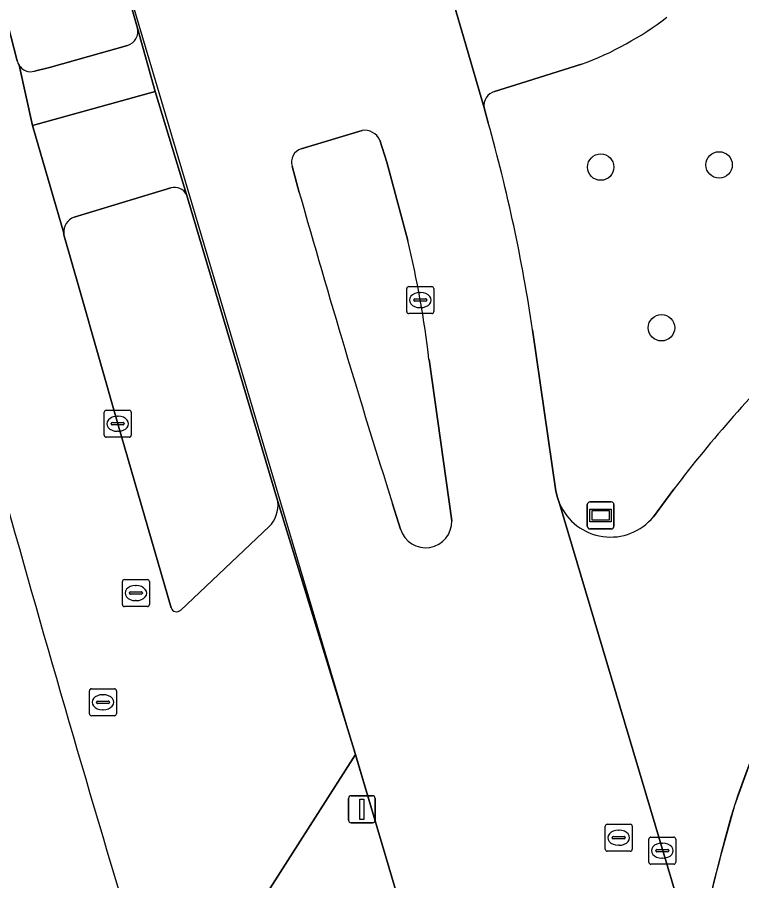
# Model space of a CAD drawing. Extents: x 155018 to 156648, y 383979 to 385733.
# Drawn here: x 156016.61 to 156043.43, y 385052.54 to 385084.52 of the extents above; entities that cross this region are included whole.
import ezdxf

# ---------------------------------------------------------------- set-up
doc = ezdxf.new("R2010")
doc.units = 0
for name, color, linetype in [('IMGEO_Boom', 7, 'Continuous'), ('IMGEO_Fietspad_gesloten', 7, 'Continuous'), ('IMGEO_Kolk', 7, 'Continuous'), ('IMGEO_Lichtmast', 7, 'Continuous'), ('IMGEO_Lijnafwatering', 7, 'Continuous'), ('IMGEO_Parkeervlak_gesloten', 7, 'Continuous'), ('IMGEO_Parkeervlak_open', 7, 'Continuous'), ('IMGEO_Rijbaan_lokaal_gesloten', 7, 'Continuous'), ('IMGEO_Rijbaan_regionaal_gesloten', 7, 'Continuous'), ('IMGEO_Rioolput', 7, 'Continuous'), ('IMGEO_Verkeerseiland_groen', 7, 'Continuous'), ('IMGEO_Voetpad_gesloten', 7, 'Continuous'), ('IMGEO_Wegwijzer', 7, 'Continuous')]:
    doc.layers.add(name, color=color, linetype=linetype)

msp = doc.modelspace()

# ---------------------------------------------------------------- linework, layer by layer
at = {"layer": 'IMGEO_Boom'}
for centre in [(156038.21, 385078.97), (156042.591, 385079.051), (156040.46, 385073.022)]:
    msp.add_circle(centre, 0.489, dxfattribs=at)
at = {"layer": 'IMGEO_Fietspad_gesloten'}
for points in [[(156034.937, 385085.587), (156032.796, 385084.931), (156033.137, 385083.795), (156033.891, 385081.165)], [(156034.281, 385081.773), (156035.267, 385082.077), (156037.501, 385082.778)], [(156021.719, 385081.767), (156017.182, 385080.511), (156018.335, 385076.523)], [(156022.877, 385077.952), (156021.719, 385081.767)], [(156018.721, 385077.114), (156022.299, 385078.201)]]:
    msp.add_lwpolyline(points, dxfattribs=at)
for centre, radius, start, end in [((156033.246, 385094.247), 12.233, 290.3528, 307.3216), ((156034.44, 385081.242), 0.554, 106.6357, 188.0082), ((156022.439, 385077.73), 0.491, 26.88, 106.5076), ((156018.907, 385076.571), 0.574, 108.892, 184.8085)]:
    msp.add_arc(centre, radius, start, end, dxfattribs=at)
at = {"layer": 'IMGEO_Kolk'}
for p, q in [((156031.031, 385073.62), (156031.031, 385074.472)), ((156031.106, 385074.546), (156031.958, 385074.546)), ((156032.032, 385074.472), (156032.032, 385073.62)), ((156031.29, 385074.04), (156031.29, 385074.052)), ((156031.333, 385074.089), (156031.731, 385074.089)), ((156031.519, 385074.326), (156031.544, 385074.326)), ((156031.774, 385074.052), (156031.774, 385074.04)), ((156031.728, 385074.003), (156031.33, 385074.003)), ((156031.542, 385073.766), (156031.517, 385073.766)), ((156031.958, 385073.546), (156031.106, 385073.546)), ((156019.832, 385069.041), (156019.832, 385069.893)), ((156019.907, 385069.967), (156020.759, 385069.967)), ((156020.833, 385069.893), (156020.833, 385069.041)), ((156020.32, 385069.747), (156020.345, 385069.747)), ((156020.091, 385069.461), (156020.091, 385069.473)), ((156020.529, 385069.424), (156020.131, 385069.424)), ((156020.134, 385069.51), (156020.532, 385069.51)), ((156020.575, 385069.473), (156020.575, 385069.461)), ((156020.759, 385068.967), (156019.907, 385068.967)), ((156020.343, 385069.187), (156020.318, 385069.187))]:
    msp.add_line(p, q, dxfattribs=at)
for points in [[(156031.031, 385073.62), (156031.031, 385074.472)], [(156031.106, 385074.546), (156031.958, 385074.546)], [(156032.032, 385074.472), (156032.032, 385073.62)], [(156031.958, 385073.546), (156031.106, 385073.546)], [(156019.832, 385069.041), (156019.832, 385069.893)], [(156019.907, 385069.967), (156020.759, 385069.967)], [(156020.833, 385069.893), (156020.833, 385069.041)], [(156020.759, 385068.967), (156019.907, 385068.967)]]:
    msp.add_lwpolyline(points, dxfattribs=at)
for centre, radius, start, end in [((156031.108, 385074.47), 0.0765, 91.552, 178.448), ((156031.108, 385074.47), 0.0765, 91.552, 178.448), ((156031.956, 385074.47), 0.0765, 1.552, 88.448), ((156031.956, 385074.47), 0.0765, 1.552, 88.448), ((156031.33, 385074.049), 0.0403, 85.8775, 175.7526), ((156031.327, 385074.039), 0.0366, 178.938, 274.7102), ((156031.731, 385074.046), 0.043, 264.8664, 352.4533), ((156031.735, 385074.051), 0.0386, 1.7309, 96.639), ((156031.108, 385073.622), 0.0765, 181.552, 268.448), ((156031.108, 385073.622), 0.0765, 181.552, 268.448), ((156031.956, 385073.622), 0.0765, 271.552, 358.448), ((156031.956, 385073.622), 0.0765, 271.552, 358.448), ((156019.909, 385069.891), 0.0765, 91.552, 178.448), ((156019.909, 385069.891), 0.0765, 91.552, 178.448), ((156020.757, 385069.891), 0.0765, 1.552, 88.448), ((156020.757, 385069.891), 0.0765, 1.552, 88.448), ((156020.131, 385069.47), 0.0403, 85.8775, 175.7526), ((156020.128, 385069.46), 0.0366, 178.938, 274.7102), ((156020.532, 385069.467), 0.043, 264.8664, 352.4533), ((156020.536, 385069.472), 0.0386, 1.7309, 96.639), ((156019.909, 385069.043), 0.0765, 181.552, 268.448), ((156019.909, 385069.043), 0.0765, 181.552, 268.448), ((156020.757, 385069.043), 0.0765, 271.552, 358.448), ((156020.757, 385069.043), 0.0765, 271.552, 358.448)]:
    msp.add_arc(centre, radius, start, end, dxfattribs=at)
for centre, major_axis, ratio, start_param, end_param in [((156031.518, 385074.046), (-0.387, 0.002), 0.722429, 4.712389, 7.853982), ((156031.543, 385074.046), (-0.39, 0.002), 0.717154, 1.570796, 4.712389), ((156020.319, 385069.467), (-0.387, 0.002), 0.722429, 4.712389, 7.853982), ((156020.344, 385069.467), (-0.39, 0.002), 0.717154, 1.570796, 4.712389)]:
    msp.add_ellipse(centre, major_axis=major_axis, ratio=ratio, start_param=start_param, end_param=end_param, dxfattribs=at)
at = {"layer": 'IMGEO_Lichtmast'}
for p, q in [((156028.873, 385054.791), (156028.873, 385055.591)), ((156028.873, 385055.591), (156028.873, 385054.791)), ((156028.973, 385055.691), (156029.763, 385055.691)), ((156029.763, 385055.691), (156028.973, 385055.691)), ((156029.863, 385055.591), (156029.863, 385054.791)), ((156029.863, 385054.791), (156029.863, 385055.591)), ((156029.763, 385054.691), (156028.973, 385054.691)), ((156028.973, 385054.691), (156029.763, 385054.691))]:
    msp.add_line(p, q, dxfattribs=at)
msp.add_lwpolyline([(156029.293, 385055.566), (156029.443, 385055.566), (156029.443, 385054.816), (156029.293, 385054.816), (156029.293, 385055.566)], dxfattribs=at)
for centre, start, end in [((156028.973, 385055.591), 90, 180), ((156028.973, 385055.591), 90, 180), ((156029.763, 385055.591), 0, 90), ((156029.763, 385055.591), 360, 90), ((156028.973, 385054.791), 180, 270), ((156028.973, 385054.791), 180, 270), ((156029.763, 385054.791), 270, 0), ((156029.763, 385054.791), 270, 0)]:
    msp.add_arc(centre, 0.1, start, end, dxfattribs=at)
at = {"layer": 'IMGEO_Lijnafwatering'}
for points in [[(156024.518, 385072.78), (156019.679, 385089.092), (156019.463, 385089.975), (156019.253, 385090.859), (156019.051, 385091.745)], [(156030.132, 385053.855), (156029.482, 385056.047), (156024.518, 385072.78)], [(156041.978, 385049.054), (156042.054, 385050.469), (156042.26, 385051.872), (156042.594, 385053.249), (156043.17, 385055.347), (156043.916, 385057.392), (156044.827, 385059.368), (156045.897, 385061.263), (156047.118, 385063.064), (156048.483, 385064.759), (156049.981, 385066.336)], [(156035.988, 385035.004), (156034.403, 385039.881), (156032.863, 385044.772), (156031.371, 385049.678), (156030.132, 385053.855)]]:
    msp.add_lwpolyline(points, dxfattribs=at)
at = {"layer": 'IMGEO_Parkeervlak_gesloten'}
msp.add_lwpolyline([(156031.371, 385049.678), (156029.135, 385057.216), (156025.327, 385051.243), (156026.244, 385048.151), (156029.714, 385036.985), (156033.423, 385025.897), (156037.369, 385014.89), (156039.454, 385009.281), (156041.559, 385003.679), (156043.687, 384998.086), (156046.375, 384991.13), (156049.091, 384984.184), (156051.834, 384977.248), (156056.957, 384964.576), (156062.513, 384952.087), (156068.494, 384939.796), (156074.405, 384928.575), (156080.476, 384917.441), (156086.705, 384906.394), (156090.049, 384900.559), (156091.067, 384898.836), (156092.02, 384897.077), (156092.909, 384895.285), (156096.005, 384889.122)], dxfattribs=at)
for centre, radius, start, end in [((156068.375, 385047.304), 26.458, 157.1321, 167.0156), ((156057.37, 385048.937), 15.393, 163.7303, 180.7767)]:
    msp.add_arc(centre, radius, start, end, dxfattribs=at)
at = {"layer": 'IMGEO_Parkeervlak_open'}
msp.add_arc((156876.679, 385307.965), 893.694, 195.643575, 196.781826, dxfattribs=at)
at = {"layer": 'IMGEO_Rijbaan_lokaal_gesloten'}
for points in [[(156016.614, 385082.903), (156015.301, 385087.968), (156013.986, 385093.133)], [(156022.307, 385062.656), (156020.333, 385069.467), (156018.931, 385074.397), (156018.343, 385076.465), (156018.338, 385076.494), (156018.335, 385076.523), (156017.182, 385080.511), (156016.678, 385082.751)], [(156040.916, 385067.05), (156040.162, 385066.023)], [(156096.005, 384889.122), (156092.909, 384895.285), (156092.02, 384897.077), (156091.067, 384898.836), (156090.049, 384900.559), (156086.705, 384906.394), (156080.476, 384917.441), (156074.405, 384928.575), (156068.494, 384939.796), (156062.513, 384952.087), (156056.957, 384964.576), (156051.834, 384977.248), (156049.091, 384984.184), (156046.375, 384991.13), (156043.687, 384998.086), (156041.559, 385003.679), (156039.454, 385009.281), (156037.369, 385014.89), (156033.423, 385025.897), (156029.714, 385036.985), (156026.244, 385048.151), (156025.327, 385051.243), (156029.135, 385057.216), (156026.264, 385066.584)], [(156036.687, 385066.51), (156041.979, 385048.728)], [(156025.937, 385065.657), (156022.662, 385062.567)]]:
    msp.add_lwpolyline(points, dxfattribs=at)
for centre, radius, start, end in [((156017.14, 385083.035), 0.542, 194.0875, 211.5798), ((156081.048, 385036.391), 50.503, 134.699, 142.6217), ((156876.679, 385307.965), 893.694, 195.643575, 196.781826), ((156025.097, 385066.474), 1.172, 315.7775, 5.3618), ((156038.572, 385067.323), 2.053, 203.3126, 320.732), ((156022.512, 385062.722), 0.216, 197.894, 313.9576), ((156068.375, 385047.304), 26.458, 157.1321, 167.0156), ((156057.37, 385048.937), 15.393, 163.7303, 180.7767)]:
    msp.add_arc(centre, radius, start, end, dxfattribs=at)
at = {"layer": 'IMGEO_Rijbaan_regionaal_gesloten'}
for points in [[(156034.049, 385080.614), (156033.891, 385081.165), (156033.137, 385083.795), (156032.796, 385084.931), (156032.106, 385087.232), (156032.073, 385087.343)], [(156020.786, 385085.113), (156020.893, 385084.719), (156021.066, 385084.12), (156021.719, 385081.767), (156022.877, 385077.952), (156022.92, 385077.827), (156026.264, 385066.584), (156029.135, 385057.216), (156031.371, 385049.678)], [(156027.128, 385079.653), (156029.379, 385080.328)], [(156030.037, 385079.966), (156030.293, 385079.152), (156031.069, 385076.254)], [(156027.052, 385078.035), (156026.787, 385079.005)], [(156041.979, 385048.728), (156036.687, 385066.51), (156036.605, 385066.737), (156036.55, 385066.971), (156035.688, 385072.948)], [(156031.855, 385071.841), (156032.694, 385065.875)], [(156030.805, 385065.562), (156030.502, 385066.505)]]:
    msp.add_lwpolyline(points, dxfattribs=at)
for centre, radius, start, end in [((155973.365, 385063.631), 63.016, 8.50208, 15.63435), ((156029.466, 385079.707), 0.627, 24.3759, 97.9892), ((156027.294, 385079.152), 0.528, 108.3131, 196.1771), ((156420.674, 385189.533), 409.109, 195.81542, 197.50099), ((155995.48, 385067.639), 36.616, 6.5899, 13.6082), ((156031.729, 385065.842), 0.966, 196.8606, 1.9558)]:
    msp.add_arc(centre, radius, start, end, dxfattribs=at)
at = {"layer": 'IMGEO_Rioolput'}
for p, q in [((156020.503, 385062.771), (156020.503, 385063.623)), ((156020.578, 385063.697), (156021.43, 385063.697)), ((156020.991, 385063.477), (156021.016, 385063.477)), ((156021.504, 385063.623), (156021.504, 385062.771)), ((156020.762, 385063.191), (156020.762, 385063.203)), ((156021.2, 385063.154), (156020.802, 385063.154)), ((156020.805, 385063.24), (156021.203, 385063.24)), ((156021.246, 385063.203), (156021.246, 385063.191)), ((156021.014, 385062.917), (156020.989, 385062.917)), ((156021.43, 385062.697), (156020.578, 385062.697)), ((156019.358, 385059.653), (156020.21, 385059.653)), ((156019.283, 385058.727), (156019.283, 385059.579)), ((156019.771, 385059.433), (156019.796, 385059.433)), ((156020.284, 385059.579), (156020.284, 385058.727)), ((156019.542, 385059.147), (156019.542, 385059.159)), ((156019.98, 385059.11), (156019.582, 385059.11)), ((156019.585, 385059.196), (156019.983, 385059.196)), ((156020.026, 385059.159), (156020.026, 385059.147)), ((156019.794, 385058.873), (156019.769, 385058.873)), ((156020.21, 385058.653), (156019.358, 385058.653)), ((156038.378, 385053.712), (156038.378, 385054.564)), ((156038.453, 385054.638), (156039.305, 385054.638)), ((156039.379, 385054.564), (156039.379, 385053.712)), ((156038.866, 385054.418), (156038.891, 385054.418)), ((156038.637, 385054.132), (156038.637, 385054.144)), ((156039.075, 385054.095), (156038.677, 385054.095)), ((156038.68, 385054.181), (156039.078, 385054.181)), ((156039.121, 385054.144), (156039.121, 385054.132)), ((156039.989, 385053.232), (156039.989, 385054.084)), ((156040.064, 385054.158), (156040.916, 385054.158)), ((156040.477, 385053.938), (156040.502, 385053.938)), ((156040.99, 385054.084), (156040.99, 385053.232)), ((156039.305, 385053.638), (156038.453, 385053.638)), ((156038.889, 385053.858), (156038.864, 385053.858)), ((156040.248, 385053.652), (156040.248, 385053.664)), ((156040.686, 385053.615), (156040.288, 385053.615)), ((156040.291, 385053.701), (156040.689, 385053.701)), ((156040.732, 385053.664), (156040.732, 385053.652)), ((156040.5, 385053.378), (156040.475, 385053.378)), ((156040.916, 385053.158), (156040.064, 385053.158))]:
    msp.add_line(p, q, dxfattribs=at)
for points in [[(156020.503, 385062.771), (156020.503, 385063.623)], [(156020.578, 385063.697), (156021.43, 385063.697)], [(156021.504, 385063.623), (156021.504, 385062.771)], [(156021.43, 385062.697), (156020.578, 385062.697)], [(156019.358, 385059.653), (156020.21, 385059.653)], [(156019.283, 385058.727), (156019.283, 385059.579)], [(156020.284, 385059.579), (156020.284, 385058.727)], [(156020.21, 385058.653), (156019.358, 385058.653)], [(156038.378, 385053.712), (156038.378, 385054.564)], [(156038.453, 385054.638), (156039.305, 385054.638)], [(156039.379, 385054.564), (156039.379, 385053.712)], [(156039.989, 385053.232), (156039.989, 385054.084)], [(156040.064, 385054.158), (156040.916, 385054.158)], [(156040.99, 385054.084), (156040.99, 385053.232)], [(156039.305, 385053.638), (156038.453, 385053.638)], [(156040.916, 385053.158), (156040.064, 385053.158)]]:
    msp.add_lwpolyline(points, dxfattribs=at)
for centre, radius, start, end in [((156020.58, 385063.621), 0.0765, 91.552, 178.448), ((156020.58, 385063.621), 0.0765, 91.552, 178.448), ((156021.428, 385063.621), 0.0765, 1.552, 88.448), ((156021.428, 385063.621), 0.0765, 1.552, 88.448), ((156020.802, 385063.2), 0.0403, 85.8775, 175.7526), ((156020.799, 385063.19), 0.0366, 178.938, 274.7102), ((156021.203, 385063.197), 0.043, 264.8664, 352.4533), ((156021.207, 385063.202), 0.0386, 1.7309, 96.639), ((156020.58, 385062.773), 0.0765, 181.552, 268.448), ((156020.58, 385062.773), 0.0765, 181.552, 268.448), ((156021.428, 385062.773), 0.0765, 271.552, 358.448), ((156021.428, 385062.773), 0.0765, 271.552, 358.448), ((156019.36, 385059.577), 0.0765, 91.552, 178.448), ((156019.36, 385059.577), 0.0765, 91.552, 178.448), ((156020.208, 385059.577), 0.0765, 1.552, 88.448), ((156020.208, 385059.577), 0.0765, 1.552, 88.448), ((156019.582, 385059.156), 0.0403, 85.8775, 175.7526), ((156019.579, 385059.146), 0.0366, 178.938, 274.7102), ((156019.983, 385059.153), 0.043, 264.8664, 352.4533), ((156019.987, 385059.158), 0.0386, 1.7309, 96.639), ((156019.36, 385058.729), 0.0765, 181.552, 268.448), ((156019.36, 385058.729), 0.0765, 181.552, 268.448), ((156020.208, 385058.729), 0.0765, 271.552, 358.448), ((156020.208, 385058.729), 0.0765, 271.552, 358.448), ((156038.455, 385054.562), 0.0765, 91.552, 178.448), ((156038.455, 385054.562), 0.0765, 91.552, 178.448), ((156039.303, 385054.562), 0.0765, 1.552, 88.448), ((156039.303, 385054.562), 0.0765, 1.552, 88.448), ((156038.677, 385054.141), 0.0403, 85.8775, 175.7526), ((156038.674, 385054.131), 0.0366, 178.938, 274.7102), ((156039.078, 385054.138), 0.043, 264.8664, 352.4533), ((156039.082, 385054.143), 0.0386, 1.7309, 96.639), ((156040.066, 385054.082), 0.0765, 91.552, 178.448), ((156040.066, 385054.082), 0.0765, 91.552, 178.448), ((156040.914, 385054.082), 0.0765, 1.552, 88.448), ((156040.914, 385054.082), 0.0765, 1.552, 88.448), ((156038.455, 385053.714), 0.0765, 181.552, 268.448), ((156038.455, 385053.714), 0.0765, 181.552, 268.448), ((156039.303, 385053.714), 0.0765, 271.552, 358.448), ((156039.303, 385053.714), 0.0765, 271.552, 358.448), ((156040.288, 385053.661), 0.0403, 85.8775, 175.7526), ((156040.285, 385053.651), 0.0366, 178.938, 274.7102), ((156040.689, 385053.658), 0.043, 264.8664, 352.4533), ((156040.693, 385053.663), 0.0386, 1.7309, 96.639), ((156040.066, 385053.234), 0.0765, 181.552, 268.448), ((156040.066, 385053.234), 0.0765, 181.552, 268.448), ((156040.914, 385053.234), 0.0765, 271.552, 358.448), ((156040.914, 385053.234), 0.0765, 271.552, 358.448)]:
    msp.add_arc(centre, radius, start, end, dxfattribs=at)
for centre, major_axis, ratio, start_param, end_param in [((156020.99, 385063.197), (-0.387, 0.002), 0.722429, 4.712389, 7.853982), ((156021.015, 385063.197), (-0.39, 0.002), 0.717154, 1.570796, 4.712389), ((156019.77, 385059.153), (-0.387, 0.002), 0.722429, 4.712389, 7.853982), ((156019.795, 385059.153), (-0.39, 0.002), 0.717154, 1.570796, 4.712389), ((156038.865, 385054.138), (-0.387, 0.002), 0.722429, 4.712389, 7.853982), ((156038.89, 385054.138), (-0.39, 0.002), 0.717154, 1.570796, 4.712389), ((156040.476, 385053.658), (-0.387, 0.002), 0.722429, 4.712389, 7.853982), ((156040.501, 385053.658), (-0.39, 0.002), 0.717154, 1.570796, 4.712389)]:
    msp.add_ellipse(centre, major_axis=major_axis, ratio=ratio, start_param=start_param, end_param=end_param, dxfattribs=at)
at = {"layer": 'IMGEO_Verkeerseiland_groen'}
for points in [[(156013.986, 385093.133), (156015.301, 385087.968), (156016.614, 385082.903)], [(156021.066, 385084.12), (156020.893, 385084.719), (156020.786, 385085.113)], [(156017.255, 385082.52), (156017.812, 385082.655), (156020.695, 385083.477)], [(156037.501, 385082.778), (156035.267, 385082.077), (156034.281, 385081.773)], [(156033.891, 385081.165), (156034.049, 385080.614)], [(156029.379, 385080.328), (156027.128, 385079.653)], [(156031.069, 385076.254), (156030.293, 385079.152), (156030.037, 385079.966)], [(156026.787, 385079.005), (156027.052, 385078.035)], [(156022.299, 385078.201), (156018.721, 385077.114)], [(156022.92, 385077.827), (156022.877, 385077.952)], [(156026.264, 385066.584), (156022.92, 385077.827)], [(156018.335, 385076.523), (156018.338, 385076.494), (156018.343, 385076.465), (156018.931, 385074.397), (156020.333, 385069.467), (156022.307, 385062.656)], [(156035.688, 385072.948), (156036.55, 385066.971), (156036.605, 385066.737), (156036.687, 385066.51)], [(156032.694, 385065.875), (156031.855, 385071.841)], [(156040.162, 385066.023), (156040.916, 385067.05)], [(156030.502, 385066.505), (156030.805, 385065.562)], [(156022.662, 385062.567), (156025.937, 385065.657)]]:
    msp.add_lwpolyline(points, dxfattribs=at)
for centre, radius, start, end in [((156033.246, 385094.247), 12.233, 290.3528, 307.3216), ((156020.534, 385083.998), 0.545, 287.137, 12.8945), ((156017.14, 385083.035), 0.542, 194.0875, 211.5798), ((156017.123, 385083.027), 0.524, 211.8167, 284.5462), ((156034.44, 385081.242), 0.554, 106.6357, 188.0082), ((155973.365, 385063.631), 63.016, 8.50208, 15.63435), ((156029.466, 385079.707), 0.627, 24.3759, 97.9892), ((156027.294, 385079.152), 0.528, 108.3131, 196.1771), ((156022.439, 385077.73), 0.491, 26.88, 106.5076), ((156420.674, 385189.533), 409.109, 195.81542, 197.50099), ((156018.907, 385076.571), 0.574, 108.892, 184.8085), ((155995.48, 385067.639), 36.616, 6.5899, 13.6082), ((156081.048, 385036.391), 50.503, 134.699, 142.6217), ((156025.097, 385066.474), 1.172, 315.7775, 5.3618), ((156038.572, 385067.323), 2.053, 203.3126, 320.732), ((156031.729, 385065.842), 0.966, 196.8606, 1.9558), ((156022.512, 385062.722), 0.216, 197.894, 313.9576)]:
    msp.add_arc(centre, radius, start, end, dxfattribs=at)
at = {"layer": 'IMGEO_Voetpad_gesloten'}
for points in [[(156016.678, 385082.751), (156017.182, 385080.511), (156021.719, 385081.767), (156021.066, 385084.12)], [(156020.695, 385083.477), (156017.812, 385082.655), (156017.255, 385082.52)]]:
    msp.add_lwpolyline(points, dxfattribs=at)
for centre, radius, start, end in [((156020.534, 385083.998), 0.545, 287.137, 12.8945), ((156017.123, 385083.027), 0.524, 211.8167, 284.5462)]:
    msp.add_arc(centre, radius, start, end, dxfattribs=at)
at = {"layer": 'IMGEO_Wegwijzer'}
for p, q in [((156037.712, 385065.671), (156037.712, 385066.471)), ((156037.712, 385066.471), (156037.712, 385065.671)), ((156037.812, 385066.571), (156038.602, 385066.571)), ((156038.602, 385066.571), (156037.812, 385066.571)), ((156038.702, 385066.471), (156038.702, 385065.671)), ((156038.702, 385065.671), (156038.702, 385066.471)), ((156038.602, 385065.571), (156037.812, 385065.571)), ((156037.812, 385065.571), (156038.602, 385065.571))]:
    msp.add_line(p, q, dxfattribs=at)
for points in [[(156037.813, 385066.303), (156038.601, 385066.303), (156038.601, 385065.839), (156037.813, 385065.839), (156037.813, 385066.303)], [(156037.878, 385066.238), (156037.878, 385065.904), (156038.536, 385065.904), (156038.536, 385066.238), (156037.878, 385066.238)]]:
    msp.add_lwpolyline(points, dxfattribs=at)
for centre, start, end in [((156037.812, 385066.471), 90, 180), ((156037.812, 385066.471), 90, 180), ((156038.602, 385066.471), 0, 90), ((156038.602, 385066.471), 360, 90), ((156037.812, 385065.671), 180, 270), ((156037.812, 385065.671), 180, 270), ((156038.602, 385065.671), 270, 0), ((156038.602, 385065.671), 270, 0)]:
    msp.add_arc(centre, 0.1, start, end, dxfattribs=at)

doc.saveas('drawing.dxf')
